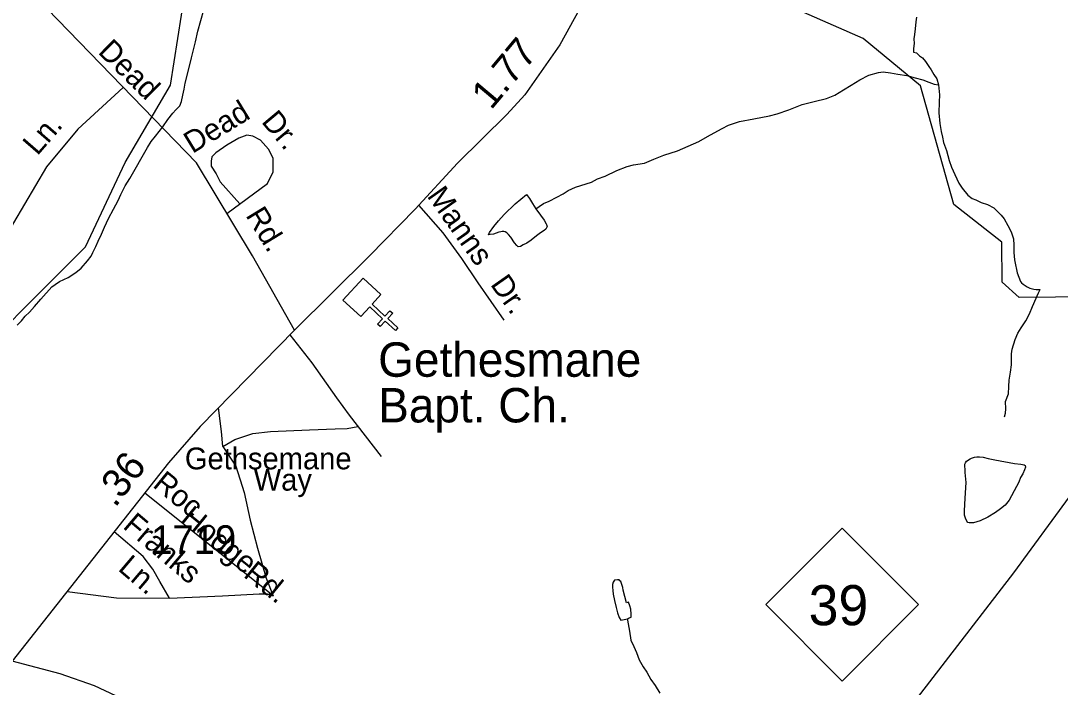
# Model space of a CAD drawing. Extents: x 2126262 to 2293712, y 749403 to 919119.
# Drawn here: x 2215516 to 2220053, y 794994 to 797901 of the extents above; entities that cross this region are included whole.
import ezdxf

# ---------------------------------------------------------------- set-up
doc = ezdxf.new("R2010")
doc.units = 0
for name, color, linetype in [('Exist Cultural Church CELL', 7, 'Continuous'), ('Exist Cultural Church Label', 7, 'Continuous'), ('Exist Hydrographic Creek Single Shore', 7, 'Continuous'), ('Exist Hydrographic Misc Water Feature', 7, 'Continuous'), ('Exist Road Non-System Type 51', 7, 'Continuous'), ('Exist Road Non-System Type 51 Label', 7, 'Continuous'), ('Exist Road Primary NC Attributed', 7, 'Continuous'), ('Exist Road Primary NC Shield CELL', 7, 'Continuous'), ('Exist Road Primary NC Shield Number Label', 7, 'Continuous'), ('Exist Road Secondary Mileage Hundredths English Label', 7, 'Continuous'), ('Exist Road Secondary Type 51 Attributed', 7, 'Continuous'), ('Exist Road Secondary Type 51 Label', 7, 'Continuous'), ('Exist Road Secondary Type 51 Number Label', 7, 'Continuous')]:
    doc.layers.add(name, color=color, linetype=linetype)

msp = doc.modelspace()

# ---------------------------------------------------------------- linework, layer by layer
at = {"layer": 'Exist Cultural Church CELL'}
msp.add_lwpolyline([(2217088.4, 796706.8), (2217049.9, 796664.8), (2217105.9, 796613.3), (2217127.6, 796636.8), (2217139.4, 796626), (2217117.7, 796602.5), (2217161.9, 796561.7), (2217151.1, 796549.9), (2217106.8, 796590.7), (2217085.2, 796567.1), (2217073.4, 796577.9), (2217095.1, 796601.5), (2217039.1, 796653.1), (2216999.9, 796610.7), (2216921.6, 796682.8), (2217010.1, 796778.9)], close=True, dxfattribs=at)
at = {"layer": 'Exist Hydrographic Creek Single Shore'}
msp.add_lwpolyline([(2220191.3, 796697.5), (2219874.3, 796694.1), (2219799.2, 796761.4), (2219798.4, 796935.2), (2219588.2, 797100.2), (2219443.3, 797618.2), (2219192.3, 797823.5), (2218933.3, 797937.1), (2218848.4, 798079.9), (2218888.4, 798321.8), (2219079.3, 798462.2), (2219120.3, 798523.7), (2219119.3, 798763.2), (2219008.4, 799080.4), (2218989.3, 799428.4), (2218850.7, 799594.6), (2218767.8, 799642), (2218320.4, 799849), (2218219.4, 799956.1), (2218210.3, 800015.2), (2218160.5, 800081.9), (2218090.4, 800572.1), (2218039.5, 800724.1)], dxfattribs=at)
at = {"layer": 'Exist Hydrographic Misc Water Feature'}
for points in [[(2215023.4, 795977.3), (2215187.4, 796305.3), (2215799.3, 796915.9), (2215972.4, 797283), (2216169.4, 797620.1), (2216233.4, 798028.8), (2216382.5, 798179.9), (2216523.4, 798245.9), (2216614.4, 798345.7), (2216663.4, 798456.2), (2216653.4, 798814), (2216818.4, 799007.4), (2217007.5, 799341.4), (2217073.3, 799408.9), (2217148.4, 799433.6), (2217247.4, 799549.6), (2217246.4, 799694), (2217196.3, 799793.5), (2217211.3, 799891.5), (2217444.5, 800050.8), (2217592.5, 800254.4), (2217798.4, 800630.6), (2217906.5, 800703.8), (2218039.5, 800724.1)], [(2215500.8, 796574.3), (2215518.7, 796592.4), (2215534.7, 796612.5), (2215554.3, 796630.7), (2215576.1, 796654.8), (2215604.2, 796687), (2215651.7, 796741.4), (2215665.7, 796751.4), (2215685.4, 796763.5), (2215723.5, 796781.7), (2215757.1, 796804), (2215779.1, 796822.1), (2215807, 796854.3), (2215822.8, 796874.5), (2215830.7, 796890.5), (2215844.5, 796916.6), (2215854.1, 796940.7), (2215867.9, 796970.7), (2215881.8, 797000.8), (2215899.4, 797038.9), (2215921.2, 797079), (2215940.9, 797117.2), (2215952.8, 797143.2), (2215972.4, 797181.3), (2215992.1, 797213.5), (2216069.4, 797347.9), (2216085.2, 797374), (2216104.9, 797398.1), (2216136.7, 797438.4), (2216158.4, 797470.5), (2216180.2, 797498.7), (2216192.3, 797512.7), (2216209.9, 797530.9), (2216217.9, 797548.9), (2216223.6, 797576.9), (2216229.4, 797603), (2216233.5, 797629), (2216250.9, 797697.1), (2216260.7, 797739.1), (2216278.2, 797809.2), (2216289.7, 797855.3), (2216315.1, 797949.4)], [(2219426.1, 797916.9), (2219422.2, 797896.8), (2219420.4, 797866.8), (2219416.7, 797840.8), (2219414.6, 797822.8), (2219414.9, 797802.8), (2219413.2, 797780.8), (2219413.2, 797764.8)], [(2219413.2, 797764.8), (2219425.1, 797760.9), (2219439.3, 797749), (2219451.4, 797739.1), (2219465.5, 797723.2), (2219479.6, 797701.3), (2219489.7, 797687.4), (2219502, 797667.5), (2219513.9, 797647.6), (2219522.1, 797621.6)], [(2217764.4, 797081.7), (2217778.3, 797091.8), (2217798.4, 797104), (2217822.2, 797114.1), (2217856.3, 797132.3), (2217883.9, 797146.5), (2217905.9, 797160.7), (2217937.9, 797174.9), (2218007.6, 797197.3), (2218033.4, 797211.5), (2218067.5, 797223.8), (2218117.1, 797248.1), (2218163.2, 797266.4), (2218191.1, 797272.6), (2218238.9, 797280.9), (2218278.9, 797297.2), (2218322.7, 797315.5), (2218382.6, 797334), (2218452.3, 797364.4), (2218476.1, 797374.6), (2218514.1, 797396.8), (2218541.9, 797413), (2218577.8, 797431.2), (2218605.7, 797445.3), (2218653.7, 797461.8), (2218715.4, 797474.1), (2218783.5, 797486.6), (2218817.1, 797494.8), (2218869.2, 797513.2), (2218926.8, 797535.6), (2218978.9, 797549.9), (2219032.6, 797562.3), (2219068.7, 797576.5), (2219106.5, 797600.8), (2219140.1, 797621), (2219178.2, 797643.3), (2219218, 797663.5), (2219259.8, 797675.8), (2219279.9, 797677.9), (2219311.9, 797674.2), (2219343.9, 797668.4), (2219383.9, 797662.7), (2219420, 797653), (2219453.8, 797643.1), (2219480.1, 797633.3), (2219502.2, 797625.5), (2219522.1, 797621.6)], [(2219522.1, 797621.6), (2219526.4, 797577.7), (2219524.6, 797545.7), (2219522.9, 797499.7), (2219527.2, 797453.8), (2219533.4, 797417.8), (2219539.7, 797393.8), (2219543.8, 797369.9), (2219556.1, 797336), (2219568.4, 797292.1), (2219578.7, 797262.2), (2219592.8, 797230.2), (2219611.1, 797192.5), (2219625.2, 797170.5), (2219649.4, 797140.7), (2219669.3, 797126.8), (2219685.3, 797121), (2219707.7, 797109.1), (2219735.6, 797099.3), (2219763.6, 797085.5), (2219779.8, 797069.6), (2219795.8, 797053.7), (2219807.9, 797037.8), (2219824.1, 797007.9), (2219838.5, 796980.1), (2219848.7, 796950.1), (2219850.8, 796922.2), (2219850.8, 796890.2), (2219853, 796858.2), (2219857.4, 796836.2), (2219861.5, 796816.2), (2219865.6, 796802.3), (2219871.7, 796782.4), (2219879.9, 796764.4), (2219883.8, 796758.4), (2219891.8, 796752.5), (2219908.2, 796740.6), (2219920.1, 796734.7), (2219938.1, 796730.8), (2219948.2, 796728.9), (2219956.2, 796728.9), (2219966.2, 796729)], [(2217764.4, 797081.7), (2217784.7, 797053.9), (2217800.9, 797032), (2217808.9, 797016), (2217810.9, 797012.1), (2217813, 797004.1), (2217811.1, 796998.1), (2217807.2, 796992), (2217801.1, 796986), (2217785.1, 796975.9), (2217767.5, 796963.8), (2217743.5, 796943.7), (2217725.6, 796931.5), (2217709.6, 796923.4), (2217697.7, 796917.3), (2217687.7, 796915.3), (2217681.5, 796921.2), (2217671.7, 796933.2), (2217655.3, 796957.1), (2217645.5, 796969), (2217637.1, 796976.9), (2217631.1, 796980.9), (2217625.2, 796982.8), (2217617.2, 796982.8), (2217611.2, 796980.8), (2217603.2, 796978.6), (2217579.4, 796970.5), (2217565.5, 796968.4), (2217557.5, 796968.3), (2217561.4, 796978.3), (2217581.1, 797004.5), (2217601, 797028.6), (2217626.6, 797056.8), (2217674.4, 797103.1), (2217698.2, 797123.2), (2217724.2, 797143.4), (2217736.1, 797125.6), (2217750.4, 797103.6), (2217764.4, 797081.7)], [(2219810, 796174.2), (2219813.9, 796190.2), (2219815.7, 796208.2), (2219813.5, 796240.2), (2219827.2, 796274.2), (2219829.1, 796306.2), (2219830.9, 796334.3), (2219836.6, 796368.3), (2219840.3, 796400.3), (2219840.1, 796448.2), (2219843.8, 796468.3), (2219855.7, 796510.4), (2219867.4, 796538.5), (2219883.2, 796562.5), (2219903.1, 796592.6), (2219918.9, 796622.7), (2219932.6, 796654.8), (2219958.2, 796715), (2219966.2, 796729)], [(2219739, 795991.7), (2219767.1, 795985.9), (2219853.5, 795970.6), (2219881.3, 795966.8), (2219895.3, 795964.8), (2219899.4, 795960.9), (2219901.4, 795954.9), (2219897.3, 795942.9), (2219889.5, 795924.8), (2219879.7, 795908.7), (2219871.9, 795888.7), (2219862.1, 795870.6), (2219852.2, 795850.6), (2219840.3, 795828.5), (2219830.3, 795810.4), (2219812.7, 795788.3), (2219792.6, 795772.2), (2219770.8, 795756.1), (2219736.8, 795735.8), (2219703.2, 795719.6), (2219675.1, 795711.4), (2219655.2, 795711.3), (2219649.2, 795713.2), (2219645.1, 795719.2), (2219639.2, 795731.2), (2219634.9, 795745.1), (2219634.9, 795763.1), (2219638.4, 795819.1), (2219641.8, 795887.1), (2219637.5, 795931), (2219637.5, 795945), (2219637.3, 795957.1), (2219637.3, 795967.1), (2219639.4, 795973.1), (2219643.5, 795981.1), (2219659.5, 795991.2), (2219665.2, 795993.2), (2219679.2, 795997.3), (2219689.2, 795999.4), (2219701.1, 795999.5), (2219717.1, 795997.6), (2219739, 795991.7)], [(2218164.6, 795293.2), (2218168.5, 795295.2), (2218180.6, 795299.3), (2218180.4, 795313.3), (2218178.4, 795335.2), (2218174.1, 795349.2), (2218168.1, 795365.1), (2218160.1, 795363.1), (2218145.8, 795417), (2218143.7, 795429), (2218139.6, 795442.9), (2218135.5, 795454.9), (2218131.6, 795458.9), (2218127.3, 795462.9), (2218121.4, 795462.8), (2218107.4, 795460.7), (2218101.7, 795452.7), (2218099.6, 795442.7), (2218099.6, 795430.7), (2218099.9, 795416.7), (2218101.9, 795400.7), (2218108.1, 795372.7), (2218114.4, 795342.8), (2218120.4, 795318.9), (2218128.6, 795298.9), (2218134.7, 795287), (2218156.7, 795291.1), (2218164.6, 795293.2)], [(2218164.6, 795293.2), (2218164.6, 795287.2), (2218166.9, 795271.2), (2218172.9, 795239.2), (2218179.4, 795199.3), (2218191.3, 795171.4), (2218203.6, 795145.5), (2218215.9, 795113.6), (2218232.1, 795083.7), (2218248.1, 795059.8), (2218266.4, 795028), (2218284.6, 795002.1), (2218304.9, 794968.2)]]:
    msp.add_lwpolyline(points, dxfattribs=at)
at = {"layer": 'Exist Road Non-System Type 51'}
for points in [[(2215962.8, 797610.7), (2215765.9, 797428.3), (2215629.2, 797263.5), (2215484.1, 797020.5), (2215272.1, 796655.8)], [(2216415.5, 797061), (2216593.4, 797191.9), (2216617.6, 797242.5), (2216617.6, 797301.9), (2216597.8, 797341.4), (2216562.7, 797381), (2216529.7, 797398.6), (2216503.3, 797403), (2216468.1, 797389.8), (2216415.4, 797359), (2216367, 797326), (2216349.5, 797308.4), (2216347.3, 797288.7), (2216347.3, 797266.7), (2216369.2, 797233.7), (2216386.8, 797198.5), (2216472, 797102.6)], [(2217626.4, 796595.9), (2217512.1, 796758.7), (2217441.8, 796864.2), (2217360.5, 796976.4), (2217253.1, 797097.5)], [(2216690.5, 796531.2), (2216787, 796409.6), (2216894.5, 796257.3), (2216948.9, 796180.5), (2217089.8, 796000.9)], [(2216397.8, 796043.9), (2216391.7, 796110.4), (2216379.6, 796212.9)], [(2216397.8, 796043.9), (2216450.6, 796074.7), (2216529.7, 796101.1), (2216606.6, 796109.9), (2216775.8, 796116.5), (2216887.9, 796120.9), (2216940.7, 796123.1), (2216987.3, 796131.6)], [(2216397.8, 796043.9), (2216455.4, 795958.6), (2216490.6, 795844.3), (2216516.9, 795723.3), (2216549.9, 795600.2), (2216587.3, 795470.4), (2216618, 795393.4)], [(2216618, 795393.4), (2216056.8, 795841.8)], [(2216165.3, 795382.4), (2216123.5, 795455), (2216092.8, 795510), (2216051, 795565), (2215923.4, 795672.2)], [(2215719.3, 795412.6), (2215934.5, 795384.6), (2216165.3, 795382.4)], [(2216165.3, 795382.4), (2216396.1, 795393.4), (2216556.5, 795402.2), (2216591.7, 795402.2)], [(2216591.7, 795402.2), (2216618, 795393.4)]]:
    msp.add_lwpolyline(points, dxfattribs=at)
at = {"layer": 'Exist Road Primary NC Attributed'}
msp.add_lwpolyline([(2218673.2, 793332), (2218725.3, 793618), (2218789.5, 793841.5), (2218906, 794131.3), (2219145.4, 794559.4), (2219430.7, 794948.4), (2219850.1, 795493.8), (2220093.6, 795825.5), (2220628.1, 796525.3), (2220891.2, 796893.4), (2221307.8, 797420.6), (2221548.5, 797732.8), (2221769.7, 798054.8), (2221923.2, 798329.9), (2222102.5, 798685.4), (2222305.6, 799180.6), (2222419.9, 799506.6), (2222489.7, 799783.1), (2222519.7, 799912.3), (2222578.3, 800200), (2222714.4, 800745.5), (2222761.1, 800925)], dxfattribs=at)
at = {"layer": 'Exist Road Primary NC Shield CELL'}
msp.add_lwpolyline([(2218767.8, 795354.5), (2219100.8, 795687.5), (2219433.8, 795354.5), (2219100.8, 795021.5)], close=True, dxfattribs=at)
at = {"layer": 'Exist Road Secondary Type 51 Attributed'}
for points in [[(2216710.6, 796551.6), (2216527.1, 796876.2), (2216282.7, 797281), (2215537.8, 798051.4), (2215396.9, 798202.2), (2215325.7, 798286), (2215082.2, 798630.3), (2214706.2, 799288.8), (2214369.2, 799871.9), (2214271.5, 800021.3), (2214190.5, 800131.6), (2213968, 800371.2), (2213635.2, 800714), (2213490, 800850.9), (2213319.8, 800997.5)], [(2218850.7, 799594.6), (2218407.8, 798784.1), (2218322, 798617.2), (2217869.2, 797796.7), (2217715.7, 797578.8), (2217637.5, 797492.2), (2217422.6, 797279.9), (2217237, 797080.2), (2217038.9, 796876.3), (2216710.6, 796551.6)], [(2216710.6, 796551.6), (2216299.9, 796131.3), (2216160.3, 795973.5), (2215479.3, 795107.4)], [(2218673.2, 793332), (2218431.6, 793282.6), (2218136.4, 793234.4), (2218016.4, 793237.2), (2217931.3, 793249.8), (2217829.4, 793283.3), (2217736.6, 793338.5), (2217649.4, 793406.2), (2217103, 793926.5), (2216590.1, 794421.7), (2216383.6, 794629.8), (2216186.8, 794796), (2216001.9, 794923.8), (2215838.6, 795000.6), (2215687.9, 795052.3), (2215479.3, 795107.4)]]:
    msp.add_lwpolyline(points, dxfattribs=at)

# ---------------------------------------------------------------- texts
at = {"layer": 'Exist Cultural Church Label'}
for s, p in [('Gethesmane', (2217076.1, 796348.6)), ('Bapt. Ch.', (2217076.1, 796149.4))]:
    msp.add_text(s, height=150, dxfattribs=at).set_placement(p)
at = {"layer": 'Exist Road Non-System Type 51 Label'}
for s, rotation, p in [('Dead', 31.4804, (2216265.4, 797319.9)), ('Dr.', 309.9201, (2216563.3, 797460.1)), ('Ln.', 49.1136, (2215588.5, 797309.8)), ('Manns', 305.1773, (2217286.6, 797136.8)), ('Dr.', 305.0691, (2217563.1, 796751.5)), ('Roc', 320.8615, (2216087.7, 795871.2)), ('Hodge', 320.8615, (2216208.2, 795719.3)), ('Franks', 319.6204, (2215957.6, 795691.2)), ('Ln.', 319.6204, (2215936.4, 795506.8)), ('Rd.', 320.8615, (2216483.8, 795478.9))]:
    msp.add_text(s, height=95, rotation=rotation, dxfattribs=at).set_placement(p)
for s, p in [('Gethsemane', (2216232.5, 795944.7)), ('Way', (2216532.9, 795851.9))]:
    msp.add_text(s, height=95, dxfattribs=at).set_placement(p)
at = {"layer": 'Exist Road Primary NC Shield Number Label'}
msp.add_text('39', height=175, dxfattribs=at).set_placement((2218954.9, 795264.8))
at = {"layer": 'Exist Road Secondary Mileage Hundredths English Label'}
for s, rotation, p in [('1.77', 50.0431, (2217569.1, 797509)), ('.36', 52.5644, (2215928.1, 795774.2))]:
    msp.add_text(s, height=125, rotation=rotation, dxfattribs=at).set_placement(p)
at = {"layer": 'Exist Road Secondary Type 51 Label'}
for s, rotation, p in [('Dead', 315.4556, (2215849.1, 797762.3)), ('Rd.', 301.4085, (2216495.6, 797052.7))]:
    msp.add_text(s, height=95, rotation=rotation, dxfattribs=at).set_placement(p)
at = {"layer": 'Exist Road Secondary Type 51 Number Label'}
msp.add_text('1719', height=125, dxfattribs=at).set_placement((2216085, 795575.8))

doc.saveas('drawing.dxf')
